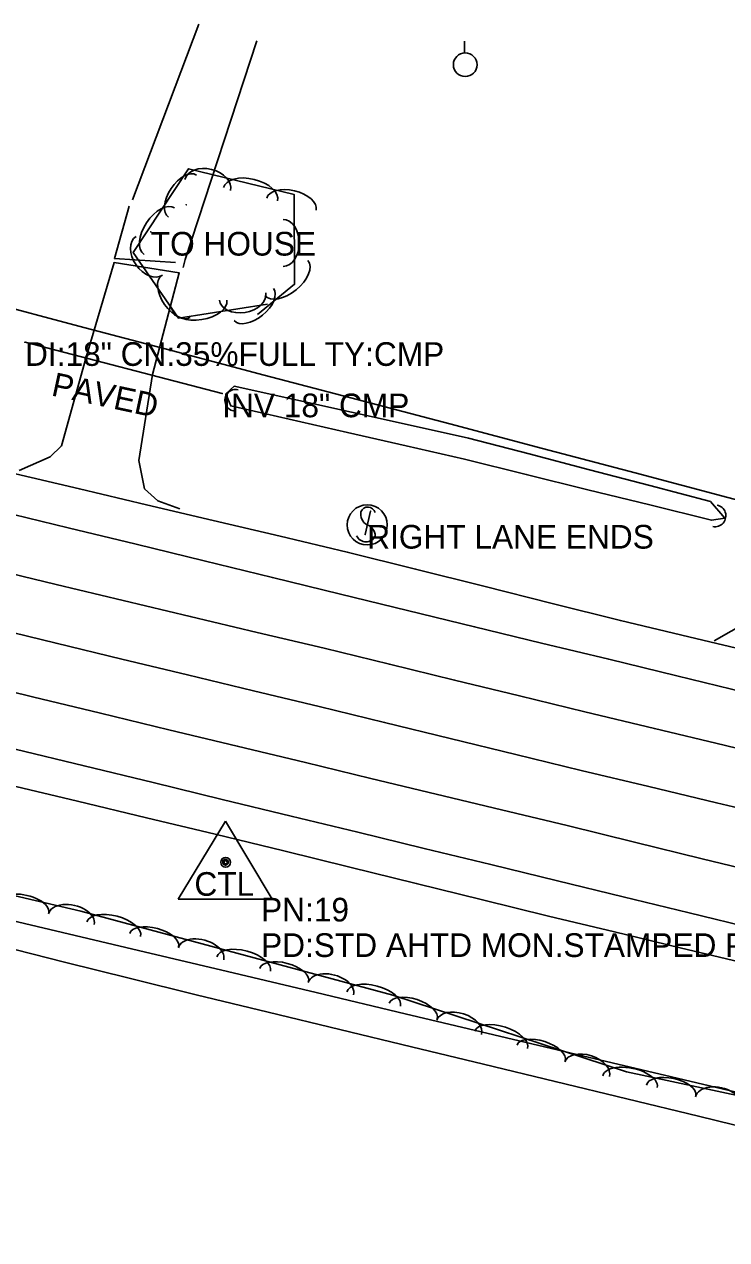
# Model space of a CAD drawing. Extents: x 1441650 to 1491889, y 345904 to 358319.
# Drawn here: x 1463333.7 to 1463482.1, y 350234.6 to 350491.4 of the extents above; entities that cross this region are included whole.
import ezdxf

# ---------------------------------------------------------------- set-up
doc = ezdxf.new("R2010")
doc.units = 0
for name, color, linetype in [('S_CROSS_DRAIN', 7, 'Continuous'), ('S_CROSS_DRAIN_ANNOT', 7, 'Continuous'), ('S_DITCHLINE', 7, 'Continuous'), ('S_DRG_PT_SYM', 7, 'Continuous'), ('S_EDGE_PAVEMENT', 7, 'Continuous'), ('S_GRAVEL_ROAD', 7, 'Continuous'), ('S_MSC_PT_SYM', 7, 'Continuous'), ('S_PARKING', 7, 'Continuous'), ('S_PARKING_ANNOT', 7, 'Continuous'), ('S_PAVEMENT_CROWN', 7, 'Continuous'), ('S_PRIMARY_CTL', 7, 'Continuous'), ('S_PRIMARY_CTL_ANNOT', 7, 'Continuous'), ('S_SHOULDER', 7, 'Continuous'), ('S_SIGN', 7, 'Continuous'), ('S_SIGN_ANNOT', 7, 'Continuous'), ('S_SURVEY_TEXT_ANNOT', 7, 'Continuous'), ('S_TREE', 7, 'Continuous'), ('S_UTILITY_POLE', 7, 'Continuous')]:
    doc.layers.add(name, color=color, linetype=linetype)

msp = doc.modelspace()

# ---------------------------------------------------------------- linework, layer by layer
at = {"layer": 'S_CROSS_DRAIN'}
msp.add_line((1463333.84, 350424.22), (1463375.51, 350413.37), dxfattribs=at)
for centre, start, end in [((1463378.36, 350411.94), 77.5588, 257.8879), ((1463479.63, 350387.54), 258.5579, 78.887)]:
    msp.add_arc(centre, 2.3, start, end, dxfattribs=at)
at = {"layer": 'S_DITCHLINE'}
msp.add_lwpolyline([(1463376.24, 350413.3), (1463377.31, 350410.77), (1463389.66, 350407.96), (1463402, 350405.14), (1463414.34, 350402.33), (1463426.69, 350399.52), (1463439.74, 350396.29), (1463452.78, 350393.06), (1463465.83, 350389.83), (1463478.88, 350386.6), (1463481.68, 350387.04), (1463478.66, 350390.56), (1463465.89, 350393.92), (1463453.12, 350397.27), (1463440.35, 350400.63), (1463427.58, 350403.98), (1463415.19, 350406.72), (1463402.79, 350409.45), (1463390.4, 350412.18), (1463378.01, 350414.92)], close=True, dxfattribs=at)
msp.add_lwpolyline([(1463328.27, 350296.74), (1463342.19, 350293.28), (1463356.11, 350289.82), (1463370.03, 350286.36), (1463385.19, 350282.69), (1463400.36, 350279.02), (1463415.52, 350275.36), (1463430.69, 350271.69), (1463445.85, 350268.02), (1463461.02, 350264.36), (1463476.18, 350260.69), (1463491.35, 350257.02), (1463506.55, 350253.39), (1463521.75, 350249.75), (1463536.95, 350246.12), (1463552.16, 350242.48), (1463567.36, 350238.85), (1463582.56, 350235.21), (1463597.76, 350231.58)], dxfattribs=at)
at = {"layer": 'S_DRG_PT_SYM'}
for points in [[(1463333.84, 350424.22), (1463333.84, 350424.27), (1463333.84, 350424.22), (1463333.79, 350424.22), (1463333.84, 350424.22), (1463333.84, 350424.17), (1463333.84, 350424.22), (1463333.89, 350424.22)], [(1463375.51, 350413.37), (1463375.51, 350413.42), (1463375.51, 350413.37), (1463375.46, 350413.37), (1463375.51, 350413.37), (1463375.51, 350413.32), (1463375.51, 350413.37), (1463375.56, 350413.37)]]:
    msp.add_lwpolyline(points, dxfattribs=at)
at = {"layer": 'S_EDGE_PAVEMENT'}
for points in [[(1463332.62, 350397.13), (1463339.18, 350399.99), (1463341.55, 350402.3), (1463346.76, 350421.05), (1463352.69, 350441.08), (1463366.41, 350438.91), (1463360.75, 350417.39), (1463357.86, 350399.23), (1463359.06, 350393.27), (1463361.93, 350390.74), (1463366.57, 350389.05)], [(1463479.47, 350361.15), (1463486.63, 350365.21), (1463489.37, 350369.72), (1463491.31, 350384.36), (1463494.77, 350400.11), (1463508.46, 350399.34), (1463506.59, 350380.49), (1463505.65, 350365.6), (1463506.93, 350357.65), (1463512.04, 350353.19)], [(1463328.45, 350388.51), (1463342.94, 350385.02), (1463357.33, 350381.52), (1463371.72, 350378.01), (1463386.1, 350374.51), (1463400.49, 350371.01), (1463414.66, 350367.56), (1463428.83, 350364.12), (1463443, 350360.67), (1463457.17, 350357.23), (1463471.6, 350353.73), (1463486.03, 350350.24)], [(1463331.72, 350338.23), (1463346.31, 350334.7), (1463360.89, 350331.18), (1463375.48, 350327.65), (1463390.06, 350324.12), (1463404.13, 350320.7), (1463418.19, 350317.28), (1463432.26, 350313.86), (1463446.33, 350310.44), (1463460.24, 350307.04), (1463474.15, 350303.65), (1463488.06, 350300.26)]]:
    msp.add_lwpolyline(points, dxfattribs=at)
at = {"layer": 'S_GRAVEL_ROAD'}
msp.add_lwpolyline([(1463355.87, 350452.98), (1463352.73, 350441.88), (1463365.62, 350441.09)], dxfattribs=at)
at = {"layer": 'S_MSC_PT_SYM'}
for points in [[(1463367.91, 350453.26), (1463367.91, 350453.31), (1463367.91, 350453.26), (1463367.86, 350453.26), (1463367.91, 350453.26), (1463367.91, 350453.21), (1463367.91, 350453.26), (1463367.96, 350453.26)], [(1463360.41, 350447.52), (1463360.41, 350447.57), (1463360.41, 350447.52), (1463360.36, 350447.52), (1463360.41, 350447.52), (1463360.41, 350447.47), (1463360.41, 350447.52), (1463360.46, 350447.52)], [(1463406.86, 350388.51), (1463406.86, 350388.56), (1463406.86, 350388.51), (1463406.81, 350388.51), (1463406.86, 350388.51), (1463406.86, 350388.46), (1463406.86, 350388.51), (1463406.91, 350388.51)], [(1463405.73, 350383.6), (1463405.73, 350383.65), (1463405.73, 350383.6), (1463405.68, 350383.6), (1463405.73, 350383.6), (1463405.73, 350383.55), (1463405.73, 350383.6), (1463405.78, 350383.6)]]:
    msp.add_lwpolyline(points, dxfattribs=at)
at = {"layer": 'S_PARKING'}
for points in [[(1463370.54, 350491.38), (1463356.58, 350454.28)], [(1463367.24, 350439.99), (1463367.69, 350441.69), (1463382.85, 350487.89)]]:
    msp.add_lwpolyline(points, dxfattribs=at)
at = {"layer": 'S_PAVEMENT_CROWN'}
for points in [[(1463325.85, 350376.56), (1463340.43, 350373.05), (1463354.59, 350369.67), (1463368.75, 350366.3), (1463382.92, 350362.92), (1463397.08, 350359.55), (1463410.83, 350356.2), (1463424.59, 350352.85), (1463438.34, 350349.5), (1463452.1, 350346.16), (1463466.83, 350342.61), (1463481.56, 350339.07), (1463496.29, 350335.52)], [(1463325.03, 350364.36), (1463340.41, 350360.63), (1463354.3, 350357.29), (1463368.2, 350353.95), (1463382.09, 350350.6), (1463395.99, 350347.26), (1463409.83, 350343.89), (1463423.67, 350340.51), (1463437.52, 350337.14), (1463451.36, 350333.77), (1463465.67, 350330.36), (1463479.98, 350326.94), (1463494.29, 350323.53)], [(1463320.47, 350352.94), (1463335.39, 350349.32), (1463349.82, 350345.84), (1463364.25, 350342.36), (1463378.69, 350338.89), (1463393.12, 350335.41), (1463406.93, 350332.08), (1463420.74, 350328.75), (1463434.55, 350325.42), (1463448.36, 350322.09), (1463462.64, 350318.59), (1463476.92, 350315.1), (1463491.19, 350311.6)]]:
    msp.add_lwpolyline(points, dxfattribs=at)
at = {"layer": 'S_PRIMARY_CTL'}
for p, q in [((1463376.22, 350323.05), (1463366.19, 350306.54)), ((1463376.22, 350323.05), (1463386.05, 350306.54)), ((1463366.19, 350306.54), (1463386.05, 350306.54))]:
    msp.add_line(p, q, dxfattribs=at)
for radius in [1.04, 0.609, 0.344]:
    msp.add_circle((1463376.22, 350314.35), radius, dxfattribs=at)
at = {"layer": 'S_SHOULDER'}
for points in [[(1463330.63, 350396.7), (1463345.34, 350393.21), (1463359.48, 350389.88), (1463373.62, 350386.55), (1463387.77, 350383.23), (1463401.91, 350379.9), (1463416.35, 350376.28), (1463430.78, 350372.66), (1463445.21, 350369.04), (1463459.65, 350365.41), (1463474.12, 350361.97), (1463488.59, 350358.53)], [(1463330.45, 350330.72), (1463344.96, 350327.24), (1463359.48, 350323.76), (1463374, 350320.28), (1463388.52, 350316.79), (1463402.5, 350313.34), (1463416.49, 350309.89), (1463430.47, 350306.44), (1463444.46, 350302.99), (1463458.37, 350299.64), (1463472.28, 350296.29), (1463486.19, 350292.94)]]:
    msp.add_lwpolyline(points, dxfattribs=at)
at = {"layer": 'S_SIGN'}
msp.add_line((1463406.86, 350388.51), (1463405.73, 350383.6), dxfattribs=at)
msp.add_circle((1463406.14, 350385.62), 4.24, dxfattribs=at)
for centre, radius, start, end in [((1463407.31, 350387.87), 2.55, 167.1196, 241.9813), ((1463406.27, 350387.77), 1.62, 16.5258, 156.8957), ((1463405.88, 350384.22), 2.17, 204.641, 335.359), ((1463405.44, 350383.34), 2.38, 358.6529, 73.7063)]:
    msp.add_arc(centre, radius, start, end, dxfattribs=at)
at = {"layer": 'S_TREE'}
for points in [[(1463385.06, 350432.28), (1463366.24, 350429.33), (1463356.72, 350443.2), (1463368.37, 350460.86), (1463390.69, 350455.44), (1463390.81, 350436.46), (1463382.98, 350430.07)], [(1463325.64, 350432.8), (1463345.23, 350427.63), (1463364.82, 350422.46), (1463384.4, 350417.29), (1463403.99, 350412.12), (1463423.58, 350406.95), (1463443.16, 350401.78), (1463462.75, 350396.61), (1463482.34, 350391.44), (1463501.92, 350386.27), (1463521.51, 350381.1), (1463541.09, 350375.93), (1463560.68, 350370.76), (1463580.27, 350365.59), (1463599.85, 350360.42), (1463619.44, 350355.25), (1463639.03, 350350.08), (1463658.61, 350344.91), (1463678.2, 350339.74), (1463697.79, 350334.57), (1463717.37, 350329.4)], [(1463325.64, 350432.8), (1463345.23, 350427.63), (1463364.82, 350422.46), (1463384.4, 350417.29), (1463403.99, 350412.12), (1463423.58, 350406.95), (1463443.16, 350401.78), (1463462.75, 350396.61), (1463482.34, 350391.44), (1463501.92, 350386.27), (1463521.51, 350381.1), (1463541.09, 350375.93), (1463560.68, 350370.76), (1463580.27, 350365.59), (1463599.85, 350360.42), (1463619.44, 350355.25), (1463639.03, 350350.08), (1463658.61, 350344.91), (1463678.2, 350339.74), (1463697.79, 350334.57), (1463717.37, 350329.4)], [(1462868.5, 350414.38), (1463017.86, 350381.68), (1463117.49, 350357.12), (1463215.02, 350334.49), (1463345.66, 350304.01), (1463411.53, 350286.3), (1463460.91, 350270.11), (1463524.69, 350256.47), (1463598.6, 350240.48), (1463668.91, 350223.41), (1463753.36, 350204.42), (1463824.47, 350183.55), (1463894.69, 350168.53)], [(1463320.3, 350304.6), (1463339.07, 350300.15), (1463357.83, 350295.7), (1463376.6, 350291.26), (1463395.36, 350286.81), (1463414.13, 350282.37), (1463432.9, 350277.92), (1463451.66, 350273.48), (1463470.43, 350269.03), (1463489.19, 350264.58), (1463507.96, 350260.14), (1463526.72, 350255.69), (1463545.49, 350251.25), (1463564.25, 350246.8), (1463583.02, 350242.36), (1463601.78, 350237.91), (1463620.55, 350233.47), (1463639.31, 350229.02), (1463658.08, 350224.57), (1463676.85, 350220.13), (1463695.61, 350215.68), (1463714.38, 350211.24)], [(1463320.3, 350304.6), (1463339.07, 350300.15), (1463357.83, 350295.7), (1463376.6, 350291.26), (1463395.36, 350286.81), (1463414.13, 350282.37), (1463432.9, 350277.92), (1463451.66, 350273.48), (1463470.43, 350269.03), (1463489.19, 350264.58), (1463507.96, 350260.14), (1463526.72, 350255.69), (1463545.49, 350251.25), (1463564.25, 350246.8), (1463583.02, 350242.36), (1463601.78, 350237.91), (1463620.55, 350233.47), (1463639.31, 350229.02), (1463658.08, 350224.57), (1463676.85, 350220.13), (1463695.61, 350215.68), (1463714.38, 350211.24)]]:
    msp.add_lwpolyline(points, dxfattribs=at)
for centre, major_axis, ratio, start_param, end_param in [((1463367.1, 350455.08), (-2.95, -4.46), 0.540699, 3.141593, 6.283185), ((1463372.45, 350457.42), (-4.82, 1.17), 0.685311, 3.141593, 6.283185), ((1463381.51, 350455.48), (-5.7, 1.39), 0.55008, 3.141593, 6.283185), ((1463390.13, 350453.39), (-5.2, 1.26), 0.540699, 3.141593, 6.283185), ((1463362.21, 350447.68), (-3.23, -4.9), 0.55008, 3.141593, 6.283185), ((1463388.38, 350445.19), (-0.03, 4.96), 0.685311, 3.141593, 6.283185), ((1463360.09, 350442.49), (2.8, -4.09), 0.685311, 3.141593, 6.283185), ((1463389.08, 350437.78), (4.55, 3.71), 0.55008, 3.141593, 6.283185), ((1463365.71, 350433.85), (3.03, -4.41), 0.540699, 3.141593, 6.283185), ((1463379.8, 350433.87), (4.9, 0.77), 0.685311, 3.141593, 6.283185), ((1463382.2, 350432.18), (4.14, 3.38), 0.540699, 3.141593, 6.283185), ((1463370.69, 350432.18), (5.8, 0.91), 0.55008, 3.141593, 6.283185), ((1463333.65, 350304.89), (-5.21, 1.21), 0.475209, 3.140647, 6.28224), ((1463343.63, 350302.33), (-4.83, 1.12), 0.602304, 3.140137, 6.28173), ((1463352.58, 350300.22), (-5.67, 1.52), 0.483491, 3.140969, 6.282561), ((1463361.14, 350297.91), (-5.16, 1.39), 0.475246, 3.140986, 6.282578), ((1463371.03, 350295.02), (-4.79, 1.28), 0.602351, 3.140658, 6.282251), ((1463380.03, 350292.84), (-5.67, 1.52), 0.483491, 3.140969, 6.282561), ((1463388.6, 350290.54), (-5.16, 1.39), 0.475246, 3.140986, 6.282578), ((1463398.48, 350287.64), (-4.79, 1.28), 0.602351, 3.140658, 6.282251), ((1463407.49, 350285.46), (-5.67, 1.52), 0.483491, 3.140969, 6.282561), ((1463415.87, 350282.92), (-5.08, 1.67), 0.475555, 3.141593, 6.283185), ((1463425.59, 350279.49), (-4.71, 1.54), 0.602743, 3.141593, 6.283185), ((1463434.46, 350276.82), (-5.58, 1.83), 0.483805, 3.141593, 6.283185), ((1463442.89, 350274.06), (-5.08, 1.67), 0.475555, 3.141593, 6.283185), ((1463452.6, 350270.63), (-4.71, 1.54), 0.602743, 3.141593, 6.283185), ((1463461.69, 350268.04), (-5.74, 1.22), 0.483487, 3.137881, 6.279474), ((1463470.36, 350266.18), (-5.23, 1.11), 0.475243, 3.137982, 6.279574), ((1463480.38, 350263.8), (-4.85, 1.02), 0.602342, 3.136032, 6.277625)]:
    msp.add_ellipse(centre, major_axis=major_axis, ratio=ratio, start_param=start_param, end_param=end_param, dxfattribs=at)
at = {"layer": 'S_UTILITY_POLE'}
msp.add_line((1463426.7, 350485.35), (1463426.7, 350487.84), dxfattribs=at)
msp.add_circle((1463426.85, 350482.84), 2.5, dxfattribs=at)

# ---------------------------------------------------------------- texts
at = {"layer": 'S_CROSS_DRAIN_ANNOT'}
for s, p in [('DI:18" CN:35%FULL TY:CMP', (1463333.84, 350419.22)), ('INV 18" CMP', (1463375.51, 350408.37))]:
    msp.add_text(s, height=5, dxfattribs=at).set_placement(p)
at = {"layer": 'S_PARKING_ANNOT'}
msp.add_text('PAVED', height=5, rotation=347.9343, dxfattribs=at).set_placement((1463339.2, 350413))
at = {"layer": 'S_PRIMARY_CTL'}
msp.add_text('CTL', height=5, rotation=360, dxfattribs=at).set_placement((1463369.63, 350307.27))
at = {"layer": 'S_PRIMARY_CTL_ANNOT'}
for s, p in [('PN:19', (1463383.72, 350301.85)), ('PD:STD AHTD MON.STAMPED PN:19 JOB 050264', (1463383.72, 350294.35))]:
    msp.add_text(s, height=5, dxfattribs=at).set_placement(p)
at = {"layer": 'S_SIGN_ANNOT'}
msp.add_text('RIGHT LANE ENDS', height=5, dxfattribs=at).set_placement((1463406.14, 350380.62))
at = {"layer": 'S_SURVEY_TEXT_ANNOT'}
msp.add_text('TO HOUSE', height=5, dxfattribs=at).set_placement((1463360.41, 350442.52))

doc.saveas('drawing.dxf')
